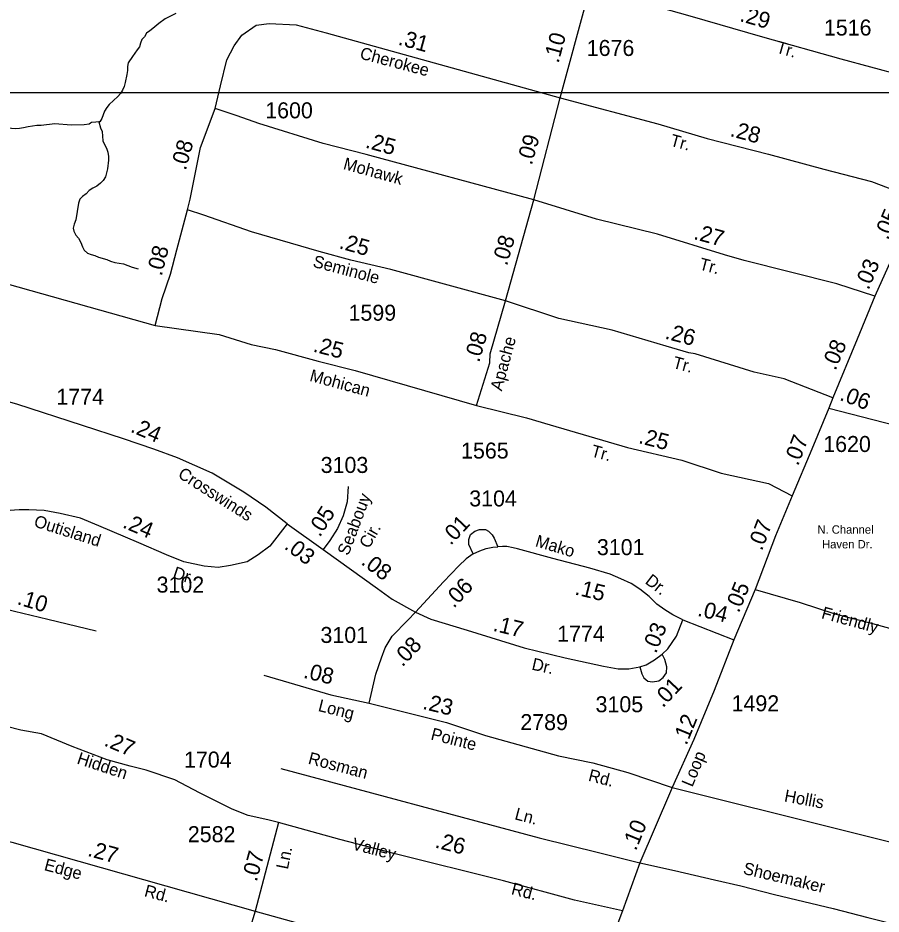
# Model space of a CAD drawing. Extents: x 2290055 to 2389491, y 66597 to 237875.
# Drawn here: x 2338929 to 2342301, y 146517 to 150018 of the extents above; entities that cross this region are included whole.
import ezdxf

# ---------------------------------------------------------------- set-up
doc = ezdxf.new("R2010")
doc.units = 0
for name, color, linetype in [('Exist Hydrographic Creek Single Shore', 7, 'Continuous'), ('Exist Road Non-System Type 51', 7, 'Continuous'), ('Exist Road Non-System Type 51 Label', 7, 'Continuous'), ('Exist Road Secondary Mileage Hundredths English Label', 7, 'Continuous'), ('Exist Road Secondary Type 51 Attributed', 7, 'Continuous'), ('Exist Road Secondary Type 51 Label', 7, 'Continuous'), ('Exist Road Secondary Type 51 Number Label', 7, 'Continuous'), ('Map Preparation Inset Cut Line', 7, 'Continuous')]:
    doc.layers.add(name, color=color, linetype=linetype)

msp = doc.modelspace()

# ---------------------------------------------------------------- linework, layer by layer
at = {"layer": 'Exist Hydrographic Creek Single Shore'}
for points in [[(2339545.5, 150035.4), (2339504.2, 150013.4), (2339479.2, 149996.2), (2339456, 149976), (2339443.5, 149967.5), (2339431.7, 149957.7), (2339423.7, 149944), (2339413.5, 149933.1), (2339407, 149919.3), (2339403.2, 149904.1), (2339394, 149892.3), (2339385.7, 149879.4), (2339376, 149867.3), (2339359.5, 149841.6), (2339357, 149827.3), (2339357, 149811.8), (2339354.7, 149796.2), (2339348, 149765.5), (2339343.5, 149749.8), (2339337, 149735.1), (2339329.5, 149722), (2339319, 149710.6), (2339285, 149679.2), (2339275.5, 149667), (2339267, 149653.9), (2339256, 149624.5), (2339248.5, 149612.1), (2339245.5, 149611.6)], [(2339245.5, 149611.6), (2339233, 149609.7), (2339215.7, 149608.6), (2339212, 149606.8), (2339206.5, 149602), (2339187.7, 149599.7), (2339137, 149598.5), (2339073.5, 149603.8), (2339019.5, 149597.3), (2339002.5, 149597.2), (2338985.5, 149595.2), (2338968.5, 149592.4), (2338951, 149588), (2338934.7, 149585.2), (2338919.7, 149584.4), (2338903.5, 149585.4), (2338871, 149592), (2338854.5, 149596.4), (2338838.5, 149603.9), (2338828.7, 149610.5), (2338815.5, 149621.7), (2338801.2, 149630.2), (2338779, 149640.9)], [(2339245.5, 149611.6), (2339252, 149588.6), (2339258.5, 149573.5), (2339259.7, 149556.2), (2339260, 149537.8), (2339266.7, 149523.1), (2339274.5, 149509.3), (2339280, 149492.6), (2339282.5, 149476.8), (2339282.5, 149461.5), (2339279.2, 149428.3), (2339270.5, 149396.7), (2339262.2, 149382.5), (2339251.5, 149371.9), (2339236.7, 149360.9), (2339221.5, 149352.8), (2339207.5, 149344), (2339195.7, 149330.2), (2339181, 149320.5), (2339170.5, 149309.1), (2339165, 149293.4), (2339155, 149228.2), (2339148, 149211.9), (2339144.5, 149196.1), (2339146.7, 149184.6), (2339155.2, 149168.6), (2339166, 149156.8), (2339174.2, 149140.4), (2339181, 149123.7), (2339188, 149109.7), (2339200, 149098.2), (2339214.7, 149092.7), (2339229.5, 149089.3), (2339243.5, 149082.4), (2339276.7, 149073.9), (2339290.5, 149067.5), (2339307.2, 149062.7), (2339341.5, 149056.6), (2339375.2, 149044), (2339399, 149037)]]:
    msp.add_lwpolyline(points, dxfattribs=at)
at = {"layer": 'Exist Road Non-System Type 51'}
for points in [[(2339956.2, 147085.3), (2340965.3, 146814.1), (2341201.6, 146755.5), (2341358.1, 146716.4)], [(2341484.8, 147011.7), (2343453.1, 146519.5)], [(2341358.1, 146716.4), (2341494.1, 146687.3), (2341650.5, 146650.2), (2341752.9, 146626.6), (2341884.8, 146593.5), (2342113.4, 146538.8), (2342249.7, 146503.5), (2342394, 146466.6), (2342558.3, 146427.4), (2342758.6, 146374.6), (2342954.9, 146323.6), (2343109.5, 146274.6)]]:
    msp.add_lwpolyline(points, dxfattribs=at)
at = {"layer": 'Exist Road Secondary Type 51 Attributed'}
for p, q in [((2341047.6, 149705.8), (2341164.9, 150136.2)), ((2340944.9, 149306.8), (2341047.6, 149705.8)), ((2340834.2, 148911.7), (2340944.9, 149306.8)), ((2342352.6, 149098.8), (2342276.8, 148930.7)), ((2342113, 148533.7), (2342097.2, 148493.3)), ((2342097.2, 148493.3), (2342355.1, 148426.3)), ((2339980.7, 148040.5), (2340121.3, 147940.5)), ((2341526.6, 147666.2), (2341725.2, 147588.4)), ((2339946.6, 146874.9), (2339855.9, 146528.5))]:
    msp.add_line(p, q, dxfattribs=at)
for points in [[(2341164.9, 150136.2), (2341553.3, 150025.1), (2341837.5, 149944), (2342143.3, 149857.7), (2342375, 149794.6), (2342609.3, 149727.4)], [(2339699.2, 149663.1), (2339720.5, 149752.5), (2339744.8, 149854.2), (2339773.9, 149908), (2339803, 149950.6), (2339859.1, 149988.7), (2339910.6, 149995.4), (2340015.9, 149990.9), (2340132.4, 149959.5), (2341047.6, 149705.8)], [(2335273.7, 149955.9), (2335370, 149927.1), (2335583.6, 149883.2), (2335780.7, 149834.3), (2335970, 149775.8), (2336409.1, 149652.7), (2336847.6, 149541.4), (2337131.9, 149460.6), (2337623.3, 149322), (2337929.1, 149247), (2338477.4, 149090.8), (2338792.8, 149004.9), (2339247.6, 148877.4), (2339464.3, 148815.8)], [(2341047.6, 149705.8), (2341428.5, 149603.8), (2341621.6, 149546.8), (2341861.5, 149485.8), (2342077, 149426.8), (2342264, 149378), (2342438.3, 149311.9)], [(2339590.7, 149267.7), (2339601.2, 149309.6), (2339641.5, 149511.4), (2339699.2, 149663.1)], [(2340944.9, 149306.8), (2340289.2, 149484.3), (2340121.2, 149526.9), (2339870.3, 149605.3), (2339785.1, 149634.5), (2339699.2, 149663.1)], [(2342276.8, 148930.7), (2342128.3, 148978.8), (2341765.7, 149070.2), (2341689.5, 149092.6), (2341428.1, 149172.4), (2341188.7, 149231.6), (2340944.9, 149306.8)], [(2339464.3, 148815.8), (2339492.6, 148921.5), (2339525.4, 149016.6), (2339549.6, 149111.6), (2339590.7, 149267.7)], [(2340834.2, 148911.7), (2340386.1, 149035.2), (2340229.2, 149071.1), (2340106, 149105.6), (2339840.9, 149181.8), (2339655, 149246.9), (2339590.7, 149267.7)], [(2340720, 148503.6), (2340772, 148670.2), (2340774, 148704.8), (2340834.2, 148911.7)], [(2342113, 148533.7), (2341922.5, 148607.1), (2341804.6, 148633.6), (2341574.9, 148704.8), (2341550.5, 148708.8), (2341461.1, 148735.3), (2341250, 148797.1), (2341042.3, 148843.1), (2340834.2, 148911.7)], [(2342276.8, 148930.7), (2342207.7, 148762.2), (2342113, 148533.7)], [(2339464.3, 148815.8), (2339715, 148780.6), (2339840, 148741.5), (2339935.7, 148722), (2340101.8, 148677), (2340246.3, 148639.9), (2340720, 148503.6)], [(2339980.7, 148040.5), (2339897.6, 148106.5), (2339810.9, 148165), (2339688.2, 148238.7), (2339552.4, 148299.1), (2339459.9, 148333.1), (2339341.1, 148372.7), (2339180.7, 148425.6), (2338924.5, 148508.5), (2338807.5, 148540.6)], [(2340720, 148503.6), (2340916.3, 148454.6), (2341007.8, 148428.2), (2341310.6, 148338.7), (2341522, 148289.9), (2341676.5, 148239), (2341861.5, 148198.3), (2341953.5, 148150.6)], [(2342097.2, 148493.3), (2342030.4, 148332.8), (2341953.5, 148150.6)], [(2340219.4, 148186.8), (2340215.4, 148126.7), (2340199.4, 148072.7), (2340177.4, 148022.6), (2340147.4, 147976.6), (2340121.3, 147940.5)], [(2341953.5, 148150.6), (2341888.5, 147994.1), (2341808.4, 147784.2)], [(2339980.7, 148040.5), (2339912.7, 147953.6), (2339867.5, 147919.6), (2339824.1, 147893.2), (2339759.9, 147878.1), (2339710.9, 147870.5), (2339656.2, 147876.2), (2339576.9, 147893.2), (2339509, 147919.6), (2339401.4, 147966.8), (2339244.8, 148032.9), (2339173.2, 148063.1), (2339093.9, 148082), (2339031.6, 148093.3), (2338971.3, 148095.2), (2338933.5, 148095.2), (2338880.7, 148091.4), (2338799.6, 148080.1)], [(2340706.9, 147923.3), (2340691, 147960.4), (2340689.8, 147980.4), (2340697.3, 147999.2), (2340713.6, 148013), (2340732.3, 148019.2), (2340754.9, 148019.2), (2340767.4, 148013), (2340781.2, 147997.9), (2340789.9, 147985.4), (2340804.3, 147950.9)], [(2341526.6, 147666.2), (2341487.9, 147685.2), (2341456.6, 147705.2), (2341425.3, 147727.7), (2341395.3, 147757.8), (2341359, 147785.4), (2341325.2, 147807.9), (2341283.9, 147826.7), (2341242.6, 147844.2), (2341163.7, 147868), (2341019, 147905.3), (2340880, 147944.1), (2340863.8, 147947.8), (2340838.8, 147952), (2340821.3, 147952), (2340804.3, 147950.9)], [(2340121.3, 147940.5), (2340333.4, 147788.4), (2340391.5, 147746.3), (2340481.5, 147696.3)], [(2340706.9, 147923.3), (2340680.6, 147904.6), (2340650.8, 147877.7), (2340591.1, 147813.9), (2340481.5, 147696.3)], [(2340706.9, 147923.3), (2340733.7, 147935.6), (2340757.7, 147944.4), (2340784, 147950.2), (2340804.3, 147950.9)], [(2341808.4, 147784.2), (2341725.2, 147588.4)], [(2341808.4, 147784.2), (2341984.4, 147734), (2342120.9, 147689.4), (2342253.6, 147656.2), (2342447.5, 147602.8)], [(2338716.9, 147757.1), (2338883, 147708), (2339045.2, 147668.4), (2339233.9, 147623.1)], [(2340301.4, 147339.9), (2340327.4, 147454.1), (2340349.4, 147518.1), (2340363.4, 147556.2), (2340391.5, 147602.2), (2340451.5, 147664.3), (2340481.5, 147696.3)], [(2340481.5, 147696.3), (2340542.4, 147668.9), (2340684.3, 147625.1), (2340906.9, 147557.1), (2341067.3, 147517.2), (2341216, 147485.1), (2341273.9, 147474.6), (2341315.7, 147474.6), (2341358.7, 147481.9)], [(2341445.8, 147532.1), (2341468.3, 147552.4), (2341502.3, 147602.9), (2341526.6, 147666.2)], [(2341725.2, 147588.4), (2341648.7, 147390.3), (2341568.8, 147199.2), (2341484.8, 147011.7)], [(2341358.7, 147481.9), (2341365.9, 147455.3), (2341374.6, 147439.7), (2341389.6, 147427.1), (2341408.4, 147424), (2341432.8, 147427.8), (2341449.7, 147440.3), (2341462.2, 147458.4), (2341464.1, 147482.2), (2341456, 147511.1), (2341445.8, 147532.1)], [(2341358.7, 147481.9), (2341382.8, 147490.1), (2341415.8, 147509.6), (2341445.8, 147532.1)], [(2339889.3, 147450.1), (2340151.6, 147373.1), (2340301.4, 147339.9)], [(2339946.6, 146874.9), (2339904.6, 146885), (2339828.6, 146901.9), (2339765.3, 146926.4), (2339638.5, 146990.4), (2339541.9, 147041.2), (2339429.9, 147078.6), (2339367.4, 147094.2), (2339276.8, 147119.6), (2339140.6, 147171.1), (2339020.7, 147220.7), (2338939.5, 147235.7), (2338827.2, 147263.3), (2338713.6, 147287.8), (2338578, 147329.2)], [(2340301.4, 147339.9), (2340603.5, 147264.4), (2340755.4, 147214.5), (2341040.7, 147135.3), (2341174.3, 147107), (2341311, 147069.4), (2341484.8, 147011.7)], [(2341484.8, 147011.7), (2341478.4, 146995.2), (2341358.1, 146716.4), (2341290.1, 146529.2)], [(2338470.1, 146904.4), (2338904.5, 146798.1), (2339855.9, 146528.5)], [(2341290.1, 146529.2), (2341103.7, 146570.6), (2340826, 146645.9), (2340396.8, 146753.2), (2340186.3, 146808.4), (2339946.6, 146874.9)], [(2339855.9, 146528.5), (2339833.3, 146455.1), (2339807.6, 146411.2), (2339746.4, 146335.3), (2339720.1, 146297.6), (2339703.1, 146266.3)], [(2339855.9, 146528.5), (2340269.1, 146413.7), (2340823.8, 146262.5), (2341139.8, 146171.5)], [(2341290.1, 146529.2), (2341207.1, 146309.5), (2341139.8, 146171.5)]]:
    msp.add_lwpolyline(points, dxfattribs=at)
at = {"layer": 'Map Preparation Inset Cut Line'}
for points in [[(2374088.6, 192135.8), (2313126.6, 192135.8), (2313126.6, 149726.2), (2353934.7, 149726.2), (2375181.1, 184193.5), (2380407.7, 192135.8)], [(2318953.4, 149726.2), (2325417.5, 149726.2), (2346393.7, 149726.2), (2338303.7, 115381.1), (2324894.8, 115381.1)]]:
    msp.add_lwpolyline(points, close=True, dxfattribs=at)

# ---------------------------------------------------------------- texts
at = {"layer": 'Exist Road Non-System Type 51 Label'}
for s, rotation, p in [('Rosman', 345.1792, (2340059.7, 147104.7)), ('Hollis', 349.4063, (2341920.3, 146956.9)), ('Ln.', 345.3092, (2340866.6, 146887.3)), ('Shoemaker', 346.5606, (2341759.2, 146674.1))]:
    msp.add_text(s, height=47.5, rotation=rotation, dxfattribs=at).set_placement(p)
at = {"layer": 'Exist Road Secondary Mileage Hundredths English Label'}
for s, rotation, p in [('.29', 344.0515, (2341745.7, 150005.8)), ('.31', 344.7522, (2340411, 149913.7)), ('.10', 74.8107, (2341040.5, 149838.1)), ('.28', 344.9524, (2341708, 149556.4)), ('.25', 344.6242, (2340283, 149511.5)), ('.08', 74.6964, (2339584.5, 149419.3)), ('.09', 74.0086, (2340935.9, 149439.9)), ('.05', 66.8688, (2342327.7, 149147)), ('.27', 344.8853, (2341565.7, 149154.2)), ('.25', 344.356, (2340180.4, 149118)), ('.08', 73.9311, (2340839.2, 149046.4)), ('.08', 75.5371, (2339490.2, 149006.7)), ('.03', 67.3475, (2342252, 148952.1)), ('.26', 345.286, (2341453.7, 148765.2)), ('.25', 345.6072, (2340079.1, 148714.4)), ('.08', 73.5552, (2340730.5, 148669.1)), ('.08', 67.1438, (2342122.9, 148637.2)), ('.06', 339.0734, (2342135.7, 148525.9)), ('.24', 337.0561, (2339365, 148401.7)), ('.25', 345.6072, (2341350.5, 148357.1)), ('.07', 68.8579, (2341976.3, 148264.7)), ('.05', 57.4818, (2340108.1, 147986.3)), ('.24', 337.0561, (2339334.1, 148027.8)), ('.01', 46.7618, (2340619.5, 147954.3)), ('.07', 68.8579, (2341835.1, 147933)), ('.03', 322.9445, (2339965.8, 147946.7)), ('.08', 322.9445, (2340265.9, 147885.7)), ('.06', 46.7618, (2340632, 147708.8)), ('.15', 346.3664, (2341101.7, 147765.7)), ('.05', 67.691, (2341745.1, 147690.3)), ('.10', 343.1322, (2338922.3, 147727.8)), ('.04', 346.3664, (2341580.7, 147682.4)), ('.17', 346.3664, (2340781.8, 147623.9)), ('.03', 67.691, (2341421.5, 147531.7)), ('.08', 46.7618, (2340431, 147479.6)), ('.08', 346.3664, (2340041, 147440.2)), ('.01', 46.7618, (2341448.4, 147320.2)), ('.23', 346.3664, (2340507, 147318.6)), ('.12', 67.691, (2341540.6, 147173.4)), ('.27', 337.0561, (2339261.7, 147175.9)), ('.10', 67.691, (2341343.2, 146761)), ('.26', 345.7314, (2340555.3, 146777.1)), ('.27', 344.7195, (2339197.9, 146744.5)), ('.07', 74.5916, (2339861.4, 146640.6))]:
    msp.add_text(s, height=62.5, rotation=rotation, dxfattribs=at).set_placement(p)
at = {"layer": 'Exist Road Secondary Type 51 Label'}
for s, rotation, p in [('Tr.', 344.1817, (2341887.9, 149882.6)), ('Cherokee', 345.2494, (2340261.6, 149859.1)), ('Tr.', 344.7011, (2341473.8, 149518.9)), ('Mohawk', 344.6724, (2340196.7, 149427.7)), ('Seminole', 345.1976, (2340078.2, 149045.7)), ('Tr.', 345.3697, (2341587.4, 149035.4)), ('Apache', 74.9346, (2340819.2, 148557.5)), ('Tr.', 345.0286, (2341483.8, 148650.8)), ('Mohican', 344.8679, (2340065.5, 148600)), ('Tr.', 344.7001, (2341164.7, 148305.5)), ('Crosswinds', 327.567, (2339550.1, 148225.1)), ('Seabouy', 69.3273, (2340219.8, 147914.4)), ('Outisland', 342.5258, (2338987.9, 148031.6)), ('Cir.', 60.6238, (2340300.4, 147941.2)), ('Mako', 343.4429, (2340946.9, 147954)), ('Dr.', 341.8656, (2339530.4, 147830.6)), ('Dr.', 322.4316, (2341375.8, 147811.1)), ('Friendly ', 344.784, (2342064.9, 147672.8)), ('Dr.', 347.1022, (2340933.3, 147472)), ('Long', 345.6296, (2340098.7, 147310.7)), ('Pointe', 345.6296, (2340538.9, 147199.4)), ('Hidden', 341.6885, (2339156.2, 147105.4)), ('Loop', 67.4634, (2341563.5, 147010.2)), ('Rd.', 345.6296, (2341154.3, 147037.8)), ('Valley', 345.6296, (2340231.2, 146769.7)), ('Ln.', 78.6069, (2339983.3, 146688.9)), ('Edge', 345.1562, (2339028.3, 146688.8)), ('Rd.', 345.1562, (2339419.5, 146586.8)), ('Rd.', 345.3659, (2340853.1, 146594.7))]:
    msp.add_text(s, height=47.5, rotation=rotation, dxfattribs=at).set_placement(p)
for s, p in [('N. Channel', (2342052.2, 148002.5)), (' Haven Dr.', (2342058.1, 147945.1))]:
    msp.add_text(s, height=32.81, dxfattribs=at).set_placement(p)
at = {"layer": 'Exist Road Secondary Type 51 Number Label'}
for s, p in [('1516', (2342077.6, 149948.7)), ('1676', (2341151, 149868.9)), ('1600', (2339895, 149625.3)), ('1599', (2340220.5, 148834.6)), ('1774', (2339078.8, 148506.2)), ('1620', (2342075.1, 148321.8)), ('1565', (2340660.1, 148296.1)), ('3103', (2340111.6, 148239.9)), ('3104', (2340692.1, 148109.1)), ('3101', (2341190.8, 147918.8)), ('3102', (2339470.5, 147772.4)), ('3101', (2340110.8, 147575.8)), ('1774', (2341035.5, 147580.7)), ('3105', (2341185.5, 147305)), ('1492', (2341716.9, 147308.7)), ('2789', (2340891.6, 147235.3)), ('1704', (2339577.6, 147088.9)), ('2582', (2339592.6, 146797.5))]:
    msp.add_text(s, height=62.5, dxfattribs=at).set_placement(p)

doc.saveas('drawing.dxf')
